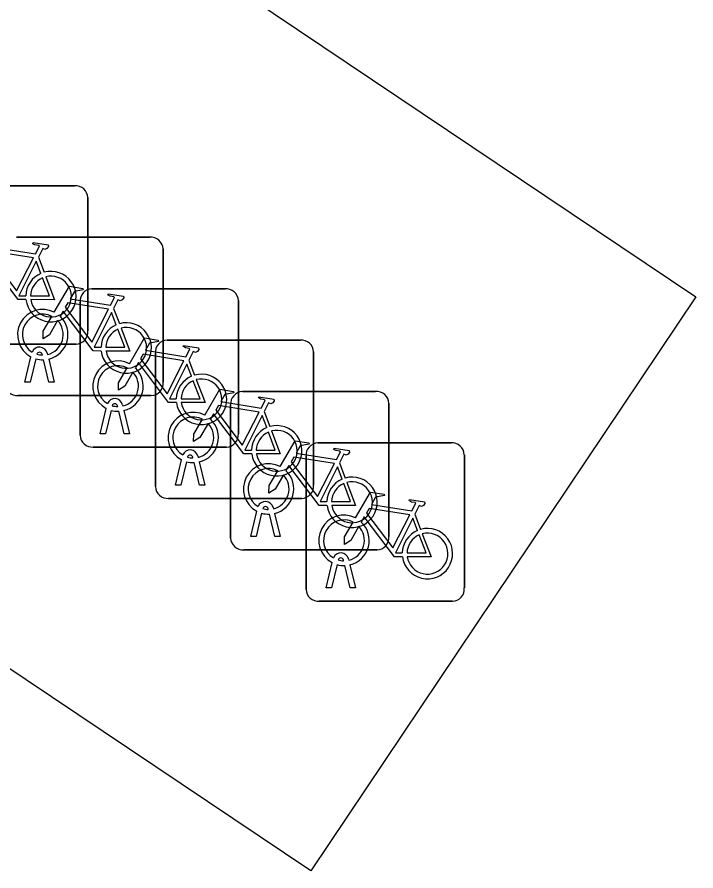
# Model space of a CAD drawing. Extents: x 159280 to 160375, y 384531 to 385872.
# Drawn here: x 159914.74 to 159919.03, y 384588.18 to 384593.57 of the extents above; entities that cross this region are included whole.
import ezdxf

# ---------------------------------------------------------------- set-up
doc = ezdxf.new("R2010")
doc.units = 0
doc.layers.add('IMGEO_Fietsenrek', color=7, linetype='Continuous')
doc.layers.add('IMGEO_Voetpad_open', color=7, linetype='Continuous')

msp = doc.modelspace()

# ---------------------------------------------------------------- linework, layer by layer
at = {"layer": 'IMGEO_Fietsenrek'}
for p, q in [((159914.2639, 384592.5055), (159915.1048, 384592.5055)), ((159915.1048, 384592.5055), (159914.2639, 384592.5055)), ((159915.1885, 384592.4311), (159915.1885, 384591.5902)), ((159915.1885, 384591.5902), (159915.1885, 384592.4311)), ((159914.7389, 384592.1815), (159915.5798, 384592.1815)), ((159915.5798, 384592.1815), (159914.7389, 384592.1815)), ((159915.6635, 384592.1071), (159915.6635, 384591.2662)), ((159915.6635, 384591.2662), (159915.6635, 384592.1071)), ((159914.8762, 384592.0552), (159914.9125, 384591.96)), ((159915.2139, 384591.8565), (159916.0548, 384591.8565)), ((159916.0548, 384591.8565), (159915.2139, 384591.8565)), ((159915.1395, 384590.9319), (159915.1395, 384591.7728)), ((159915.1395, 384591.7728), (159915.1395, 384590.9319)), ((159916.1385, 384591.7821), (159916.1385, 384590.9412)), ((159916.1385, 384590.9412), (159916.1385, 384591.7821)), ((159915.3512, 384591.7312), (159915.3875, 384591.636)), ((159915.6889, 384591.5325), (159916.5298, 384591.5325)), ((159916.5298, 384591.5325), (159915.6889, 384591.5325)), ((159915.1141, 384591.5065), (159914.2732, 384591.5065)), ((159914.2732, 384591.5065), (159915.1141, 384591.5065)), ((159914.7915, 384591.2663), (159914.8298, 384591.4263)), ((159914.9019, 384591.4379), (159914.9009, 384591.4422)), ((159914.9326, 384591.4494), (159914.9344, 384591.4415)), ((159915.6145, 384590.6079), (159915.6145, 384591.4488)), ((159915.6145, 384591.4488), (159915.6145, 384590.6079)), ((159916.6135, 384591.4581), (159916.6135, 384590.6172)), ((159916.6135, 384590.6172), (159916.6135, 384591.4581)), ((159914.8602, 384591.4141), (159914.8249, 384591.2663)), ((159914.943, 384591.2663), (159914.9091, 384591.408)), ((159914.9414, 384591.4123), (159914.9764, 384591.2663)), ((159915.8262, 384591.4062), (159915.8625, 384591.311)), ((159914.8249, 384591.2663), (159914.7915, 384591.2663)), ((159914.9764, 384591.2663), (159914.943, 384591.2663)), ((159916.1639, 384591.2075), (159917.0048, 384591.2075)), ((159917.0048, 384591.2075), (159916.1639, 384591.2075)), ((159915.5891, 384591.1825), (159914.7482, 384591.1825)), ((159914.7482, 384591.1825), (159915.5891, 384591.1825)), ((159915.2665, 384590.9413), (159915.3048, 384591.1013)), ((159915.3769, 384591.1129), (159915.3759, 384591.1172)), ((159915.4076, 384591.1244), (159915.4094, 384591.1165)), ((159916.0895, 384590.2829), (159916.0895, 384591.1238)), ((159916.0895, 384591.1238), (159916.0895, 384590.2829)), ((159917.0885, 384591.1331), (159917.0885, 384590.2922)), ((159917.0885, 384590.2922), (159917.0885, 384591.1331)), ((159915.3352, 384591.0891), (159915.2999, 384590.9413)), ((159915.418, 384590.9413), (159915.3841, 384591.083)), ((159915.4164, 384591.0873), (159915.4514, 384590.9413)), ((159916.3012, 384591.0822), (159916.3375, 384590.987)), ((159915.2999, 384590.9413), (159915.2665, 384590.9413)), ((159915.4514, 384590.9413), (159915.418, 384590.9413)), ((159916.6399, 384590.8835), (159917.4808, 384590.8835)), ((159917.4808, 384590.8835), (159916.6399, 384590.8835)), ((159916.0641, 384590.8575), (159915.2232, 384590.8575)), ((159915.2232, 384590.8575), (159916.0641, 384590.8575)), ((159915.7415, 384590.6173), (159915.7798, 384590.7773)), ((159915.8519, 384590.7889), (159915.8509, 384590.7932)), ((159915.8826, 384590.8004), (159915.8844, 384590.7925)), ((159916.5655, 384589.9589), (159916.5655, 384590.7998)), ((159916.5655, 384590.7998), (159916.5655, 384589.9589)), ((159917.5645, 384590.8091), (159917.5645, 384589.9682)), ((159917.5645, 384589.9682), (159917.5645, 384590.8091)), ((159915.8102, 384590.7651), (159915.7749, 384590.6173)), ((159915.893, 384590.6173), (159915.8591, 384590.759)), ((159915.8914, 384590.7633), (159915.9264, 384590.6173)), ((159916.7762, 384590.7572), (159916.8125, 384590.662)), ((159915.7749, 384590.6173), (159915.7415, 384590.6173)), ((159915.9264, 384590.6173), (159915.893, 384590.6173)), ((159916.5391, 384590.5335), (159915.6982, 384590.5335)), ((159915.6982, 384590.5335), (159916.5391, 384590.5335)), ((159916.2165, 384590.2923), (159916.2548, 384590.4523)), ((159916.3269, 384590.4639), (159916.3259, 384590.4682)), ((159916.3576, 384590.4754), (159916.3594, 384590.4675)), ((159916.2852, 384590.4401), (159916.2499, 384590.2923)), ((159916.368, 384590.2923), (159916.3341, 384590.434)), ((159916.3664, 384590.4383), (159916.4014, 384590.2923)), ((159917.2522, 384590.4332), (159917.2885, 384590.338)), ((159916.2499, 384590.2923), (159916.2165, 384590.2923)), ((159916.4014, 384590.2923), (159916.368, 384590.2923)), ((159917.0141, 384590.2085), (159916.1732, 384590.2085)), ((159916.1732, 384590.2085), (159917.0141, 384590.2085)), ((159916.6925, 384589.9683), (159916.7308, 384590.1283)), ((159916.8029, 384590.1399), (159916.8019, 384590.1442)), ((159916.8336, 384590.1514), (159916.8354, 384590.1435)), ((159916.7612, 384590.1161), (159916.7259, 384589.9683)), ((159916.844, 384589.9683), (159916.8101, 384590.11)), ((159916.8424, 384590.1143), (159916.8774, 384589.9683)), ((159916.7259, 384589.9683), (159916.6925, 384589.9683)), ((159916.8774, 384589.9683), (159916.844, 384589.9683)), ((159917.4901, 384589.8845), (159916.6492, 384589.8845)), ((159916.6492, 384589.8845), (159917.4901, 384589.8845))]:
    msp.add_line(p, q, dxfattribs=at)
for points in [[(159914.5021, 384592.0322), (159914.5968, 384592.1957), (159914.683, 384592.1819), (159914.6847, 384592.1732), (159914.6286, 384592.1623), (159914.6024, 384592.117), (159914.8576, 384592.0762)], [(159914.8576, 384592.0762), (159914.8826, 384592.125), (159914.8775, 384592.129), (159914.8543, 384592.1327), (159914.8416, 384592.1402), (159914.8406, 384592.1433), (159914.8428, 384592.1479), (159914.9376, 384592.1328), (159914.9399, 384592.1225), (159914.9305, 384592.1101), (159914.9181, 384592.1037), (159914.9036, 384592.1099), (159914.8762, 384592.0552)], [(159914.8447, 384592.051), (159914.5879, 384592.092), (159914.5712, 384592.0632), (159914.7382, 384591.8429), (159914.8447, 384592.051)], [(159914.7978, 384591.7875), (159914.7481, 384591.7876), (159914.5574, 384592.0393), (159914.5384, 384592.0065)], [(159914.8927, 384591.953), (159914.8634, 384592.0298), (159914.754, 384591.8117), (159914.7967, 384591.8116)], [(159914.8267, 384591.8115), (159914.9466, 384591.8113), (159914.9034, 384591.9249)], [(159914.9232, 384591.9318), (159914.9782, 384591.7872), (159914.8281, 384591.7875)], [(159914.9771, 384591.7082), (159915.0718, 384591.8717), (159915.158, 384591.8579), (159915.1597, 384591.8492), (159915.1036, 384591.8383), (159915.0774, 384591.793), (159915.3326, 384591.7522)], [(159915.3326, 384591.7522), (159915.3576, 384591.801), (159915.3525, 384591.805), (159915.3293, 384591.8087), (159915.3166, 384591.8162), (159915.3156, 384591.8193), (159915.3178, 384591.8239), (159915.4126, 384591.8088), (159915.4149, 384591.7985), (159915.4055, 384591.7861), (159915.3931, 384591.7797), (159915.3786, 384591.7859), (159915.3512, 384591.7312)], [(159915.3197, 384591.727), (159915.0629, 384591.768), (159915.0462, 384591.7392), (159915.2132, 384591.5189), (159915.3197, 384591.727)], [(159915.2728, 384591.4635), (159915.2231, 384591.4636), (159915.0324, 384591.7153), (159915.0134, 384591.6825)], [(159915.3677, 384591.629), (159915.3384, 384591.7058), (159915.229, 384591.4877), (159915.2717, 384591.4876)], [(159914.9978, 384591.6557), (159914.9462, 384591.5665), (159914.9063, 384591.5405), (159914.9075, 384591.588), (159914.962, 384591.6822)], [(159915.3017, 384591.4875), (159915.4216, 384591.4873), (159915.3784, 384591.6009)], [(159915.3982, 384591.6078), (159915.4532, 384591.4632), (159915.3031, 384591.4635)], [(159915.4521, 384591.3832), (159915.5468, 384591.5467), (159915.633, 384591.5329), (159915.6347, 384591.5242), (159915.5786, 384591.5133), (159915.5524, 384591.468), (159915.8076, 384591.4272)], [(159915.8076, 384591.4272), (159915.8326, 384591.476), (159915.8275, 384591.48), (159915.8043, 384591.4837), (159915.7916, 384591.4912), (159915.7906, 384591.4943), (159915.7928, 384591.4989), (159915.8876, 384591.4838), (159915.8899, 384591.4735), (159915.8805, 384591.4611), (159915.8681, 384591.4547), (159915.8536, 384591.4609), (159915.8262, 384591.4062)], [(159915.7947, 384591.402), (159915.5379, 384591.443), (159915.5212, 384591.4142), (159915.6882, 384591.1939), (159915.7947, 384591.402)], [(159915.7478, 384591.1385), (159915.6981, 384591.1386), (159915.5074, 384591.3903), (159915.4884, 384591.3575)], [(159915.8427, 384591.304), (159915.8134, 384591.3808), (159915.704, 384591.1627), (159915.7467, 384591.1626)], [(159915.4728, 384591.3307), (159915.4212, 384591.2415), (159915.3813, 384591.2155), (159915.3825, 384591.263), (159915.437, 384591.3572)], [(159915.7767, 384591.1625), (159915.8966, 384591.1623), (159915.8534, 384591.2759)], [(159915.8732, 384591.2828), (159915.9282, 384591.1382), (159915.7781, 384591.1385)], [(159915.9271, 384591.0592), (159916.0218, 384591.2227), (159916.108, 384591.2089), (159916.1097, 384591.2002), (159916.0536, 384591.1893), (159916.0274, 384591.144), (159916.2826, 384591.1032)], [(159916.2826, 384591.1032), (159916.3076, 384591.152), (159916.3025, 384591.156), (159916.2793, 384591.1597), (159916.2666, 384591.1672), (159916.2656, 384591.1703), (159916.2678, 384591.1749), (159916.3626, 384591.1598), (159916.3649, 384591.1495), (159916.3555, 384591.1371), (159916.3431, 384591.1307), (159916.3286, 384591.1369), (159916.3012, 384591.0822)], [(159916.2697, 384591.078), (159916.0129, 384591.119), (159915.9962, 384591.0902), (159916.1632, 384590.8699), (159916.2697, 384591.078)], [(159916.2228, 384590.8145), (159916.1731, 384590.8146), (159915.9824, 384591.0663), (159915.9634, 384591.0335)], [(159916.3177, 384590.98), (159916.2884, 384591.0568), (159916.179, 384590.8387), (159916.2217, 384590.8386)], [(159915.9478, 384591.0067), (159915.8962, 384590.9175), (159915.8563, 384590.8915), (159915.8575, 384590.939), (159915.912, 384591.0332)], [(159916.2517, 384590.8385), (159916.3716, 384590.8383), (159916.3284, 384590.9519)], [(159916.3482, 384590.9588), (159916.4032, 384590.8142), (159916.2531, 384590.8145)], [(159916.4021, 384590.7342), (159916.4968, 384590.8977), (159916.583, 384590.8839), (159916.5847, 384590.8752), (159916.5286, 384590.8643), (159916.5024, 384590.819), (159916.7576, 384590.7782)], [(159916.7576, 384590.7782), (159916.7826, 384590.827), (159916.7775, 384590.831), (159916.7543, 384590.8347), (159916.7416, 384590.8422), (159916.7406, 384590.8453), (159916.7428, 384590.8499), (159916.8376, 384590.8348), (159916.8399, 384590.8245), (159916.8305, 384590.8121), (159916.8181, 384590.8057), (159916.8036, 384590.8119), (159916.7762, 384590.7572)], [(159916.7447, 384590.753), (159916.4879, 384590.794), (159916.4712, 384590.7652), (159916.6382, 384590.5449), (159916.7447, 384590.753)], [(159916.6978, 384590.4895), (159916.6481, 384590.4896), (159916.4574, 384590.7413), (159916.4384, 384590.7085)], [(159916.7927, 384590.655), (159916.7634, 384590.7318), (159916.654, 384590.5137), (159916.6967, 384590.5136)], [(159916.4228, 384590.6817), (159916.3712, 384590.5925), (159916.3313, 384590.5665), (159916.3325, 384590.614), (159916.387, 384590.7082)], [(159916.7267, 384590.5135), (159916.8466, 384590.5133), (159916.8034, 384590.6269)], [(159916.8232, 384590.6338), (159916.8782, 384590.4892), (159916.7281, 384590.4895)], [(159916.8781, 384590.4102), (159916.9728, 384590.5737), (159917.059, 384590.5599), (159917.0607, 384590.5512), (159917.0046, 384590.5403), (159916.9784, 384590.495), (159917.2336, 384590.4542)], [(159917.2336, 384590.4542), (159917.2586, 384590.503), (159917.2535, 384590.507), (159917.2303, 384590.5107), (159917.2176, 384590.5182), (159917.2166, 384590.5213), (159917.2188, 384590.5259), (159917.3136, 384590.5108), (159917.3159, 384590.5005), (159917.3065, 384590.4881), (159917.2941, 384590.4817), (159917.2796, 384590.4879), (159917.2522, 384590.4332)], [(159917.2207, 384590.429), (159916.9639, 384590.47), (159916.9472, 384590.4412), (159917.1142, 384590.2209), (159917.2207, 384590.429)], [(159917.1738, 384590.1655), (159917.1241, 384590.1656), (159916.9334, 384590.4173), (159916.9144, 384590.3845)], [(159917.2687, 384590.331), (159917.2394, 384590.4078), (159917.13, 384590.1897), (159917.1727, 384590.1896)], [(159916.8988, 384590.3577), (159916.8472, 384590.2685), (159916.8073, 384590.2425), (159916.8085, 384590.29), (159916.863, 384590.3842)], [(159917.2027, 384590.1895), (159917.3226, 384590.1893), (159917.2794, 384590.3029)], [(159917.2992, 384590.3098), (159917.3542, 384590.1652), (159917.2041, 384590.1655)]]:
    msp.add_lwpolyline(points, dxfattribs=at)
for centre, radius, start, end in [((159915.1106, 384592.4278), 0.0779, 2.4484, 94.2845), ((159915.1106, 384592.4278), 0.0779, 2.4484, 94.2845), ((159915.5856, 384592.1038), 0.0779, 2.4484, 94.2845), ((159915.5856, 384592.1038), 0.0779, 2.4484, 94.2845), ((159914.9557, 384591.8069), 0.159, 187.0065, 105.7708), ((159914.9557, 384591.8069), 0.159, 113.3408, 178.3217), ((159914.9557, 384591.8069), 0.129, 113.923, 177.9556), ((159914.9557, 384591.8069), 0.129, 188.6715, 104.5883), ((159915.2172, 384591.7786), 0.0779, 92.4484, 184.2845), ((159915.2172, 384591.7786), 0.0779, 92.4484, 184.2845), ((159916.0606, 384591.7788), 0.0779, 2.4484, 94.2845), ((159916.0606, 384591.7788), 0.0779, 2.4484, 94.2845), ((159914.9041, 384591.5669), 0.159, 62.6766, 242.1369), ((159914.9041, 384591.5669), 0.129, 63.3192, 238.903), ((159914.9041, 384591.5669), 0.129, 283.6043, 43.4302), ((159914.9041, 384591.5669), 0.159, 283.5766, 46.6042), ((159915.4307, 384591.4829), 0.159, 187.0065, 105.7708), ((159915.1108, 384591.5844), 0.0779, 272.4484, 4.2845), ((159915.1108, 384591.5844), 0.0779, 272.4484, 4.2845), ((159915.4307, 384591.4829), 0.159, 113.3408, 178.3217), ((159915.4307, 384591.4829), 0.129, 113.923, 177.9556), ((159915.4307, 384591.4829), 0.129, 188.6715, 104.5883), ((159915.6922, 384591.4546), 0.0779, 92.4484, 184.2845), ((159915.6922, 384591.4546), 0.0779, 92.4484, 184.2845), ((159916.5356, 384591.4548), 0.0779, 2.4484, 94.2845), ((159916.5356, 384591.4548), 0.0779, 2.4484, 94.2845), ((159914.8839, 384591.4383), 0.0499, 12.8025, 158.6934), ((159914.8839, 384591.4383), 0.0174, 12.8025, 163.4502), ((159914.9041, 384591.5669), 0.129, 253.415, 269.0204), ((159914.9041, 384591.5669), 0.159, 253.9967, 271.7867), ((159915.3791, 384591.2419), 0.159, 62.6766, 242.1369), ((159915.3791, 384591.2419), 0.129, 63.3192, 238.903), ((159915.3791, 384591.2419), 0.129, 283.6043, 43.4302), ((159915.3791, 384591.2419), 0.159, 283.5766, 46.6042), ((159915.9057, 384591.1579), 0.159, 187.0065, 105.7708), ((159914.7424, 384591.2602), 0.0779, 182.4484, 274.2845), ((159914.7424, 384591.2602), 0.0779, 182.4484, 274.2845), ((159915.5858, 384591.2604), 0.0779, 272.4484, 4.2845), ((159915.5858, 384591.2604), 0.0779, 272.4484, 4.2845), ((159915.9057, 384591.1579), 0.159, 113.3408, 178.3217), ((159915.9057, 384591.1579), 0.129, 113.923, 177.9556), ((159915.9057, 384591.1579), 0.129, 188.6715, 104.5883), ((159916.1672, 384591.1296), 0.0779, 92.4484, 184.2845), ((159916.1672, 384591.1296), 0.0779, 92.4484, 184.2845), ((159917.0106, 384591.1298), 0.0779, 2.4484, 94.2845), ((159917.0106, 384591.1298), 0.0779, 2.4484, 94.2845), ((159915.3589, 384591.1133), 0.0499, 12.8025, 158.6934), ((159915.3589, 384591.1133), 0.0174, 12.8025, 163.4502), ((159915.3791, 384591.2419), 0.129, 253.415, 269.0204), ((159915.3791, 384591.2419), 0.159, 253.9967, 271.7867), ((159915.8541, 384590.9179), 0.159, 62.6766, 242.1369), ((159915.8541, 384590.9179), 0.129, 63.3192, 238.903), ((159915.8541, 384590.9179), 0.129, 283.6043, 43.4302), ((159915.8541, 384590.9179), 0.159, 283.5766, 46.6042), ((159916.3807, 384590.8339), 0.159, 187.0065, 105.7708), ((159915.2174, 384590.9352), 0.0779, 182.4484, 274.2845), ((159915.2174, 384590.9352), 0.0779, 182.4484, 274.2845), ((159916.0608, 384590.9354), 0.0779, 272.4484, 4.2845), ((159916.0608, 384590.9354), 0.0779, 272.4484, 4.2845), ((159916.3807, 384590.8339), 0.159, 113.3408, 178.3217), ((159916.3807, 384590.8339), 0.129, 113.923, 177.9556), ((159916.3807, 384590.8339), 0.129, 188.6715, 104.5883), ((159916.6432, 384590.8056), 0.0779, 92.4484, 184.2845), ((159916.6432, 384590.8056), 0.0779, 92.4484, 184.2845), ((159917.4866, 384590.8058), 0.0779, 2.4484, 94.2845), ((159917.4866, 384590.8058), 0.0779, 2.4484, 94.2845), ((159915.8339, 384590.7893), 0.0499, 12.8025, 158.6934), ((159915.8339, 384590.7893), 0.0174, 12.8025, 163.4502), ((159915.8541, 384590.9179), 0.129, 253.415, 269.0204), ((159915.8541, 384590.9179), 0.159, 253.9967, 271.7867), ((159916.3291, 384590.5929), 0.159, 62.6766, 242.1369), ((159916.3291, 384590.5929), 0.129, 63.3192, 238.903), ((159916.3291, 384590.5929), 0.129, 283.6043, 43.4302), ((159916.3291, 384590.5929), 0.159, 283.5766, 46.6042), ((159916.8557, 384590.5089), 0.159, 187.0065, 105.7708), ((159915.6924, 384590.6112), 0.0779, 182.4484, 274.2845), ((159915.6924, 384590.6112), 0.0779, 182.4484, 274.2845), ((159916.5358, 384590.6114), 0.0779, 272.4484, 4.2845), ((159916.5358, 384590.6114), 0.0779, 272.4484, 4.2845), ((159916.8557, 384590.5089), 0.159, 113.3408, 178.3217), ((159916.8557, 384590.5089), 0.129, 113.923, 177.9556), ((159916.8557, 384590.5089), 0.129, 188.6715, 104.5883), ((159916.3089, 384590.4643), 0.0499, 12.8025, 158.6934), ((159916.3089, 384590.4643), 0.0174, 12.8025, 163.4502), ((159916.3291, 384590.5929), 0.129, 253.415, 269.0204), ((159916.3291, 384590.5929), 0.159, 253.9967, 271.7867), ((159916.8051, 384590.2689), 0.159, 62.6766, 242.1369), ((159916.8051, 384590.2689), 0.129, 63.3192, 238.903), ((159916.8051, 384590.2689), 0.129, 283.6043, 43.4302), ((159916.8051, 384590.2689), 0.159, 283.5766, 46.6042), ((159917.3317, 384590.1849), 0.159, 187.0065, 105.7708), ((159917.0108, 384590.2864), 0.0779, 272.4484, 4.2845), ((159917.0108, 384590.2864), 0.0779, 272.4484, 4.2845), ((159917.3317, 384590.1849), 0.159, 113.3408, 178.3217), ((159917.3317, 384590.1849), 0.129, 113.923, 177.9556), ((159917.3317, 384590.1849), 0.129, 188.6715, 104.5883), ((159916.1674, 384590.2862), 0.0779, 182.4484, 274.2845), ((159916.1674, 384590.2862), 0.0779, 182.4484, 274.2845), ((159916.7849, 384590.1403), 0.0499, 12.8025, 158.6934), ((159916.7849, 384590.1403), 0.0174, 12.8025, 163.4502), ((159916.8051, 384590.2689), 0.129, 253.415, 269.0204), ((159916.8051, 384590.2689), 0.159, 253.9967, 271.7867), ((159917.4868, 384589.9624), 0.0779, 272.4484, 4.2845), ((159917.4868, 384589.9624), 0.0779, 272.4484, 4.2845), ((159916.6434, 384589.9622), 0.0779, 182.4484, 274.2845), ((159916.6434, 384589.9622), 0.0779, 182.4484, 274.2845)]:
    msp.add_arc(centre, radius, start, end, dxfattribs=at)
at = {"layer": 'IMGEO_Voetpad_open'}
msp.add_lwpolyline([(159919.026, 384591.806), (159916.595, 384588.183), (159908.743, 384593.451), (159911.174, 384597.074), (159919.026, 384591.806)], dxfattribs=at)

doc.saveas('drawing.dxf')
